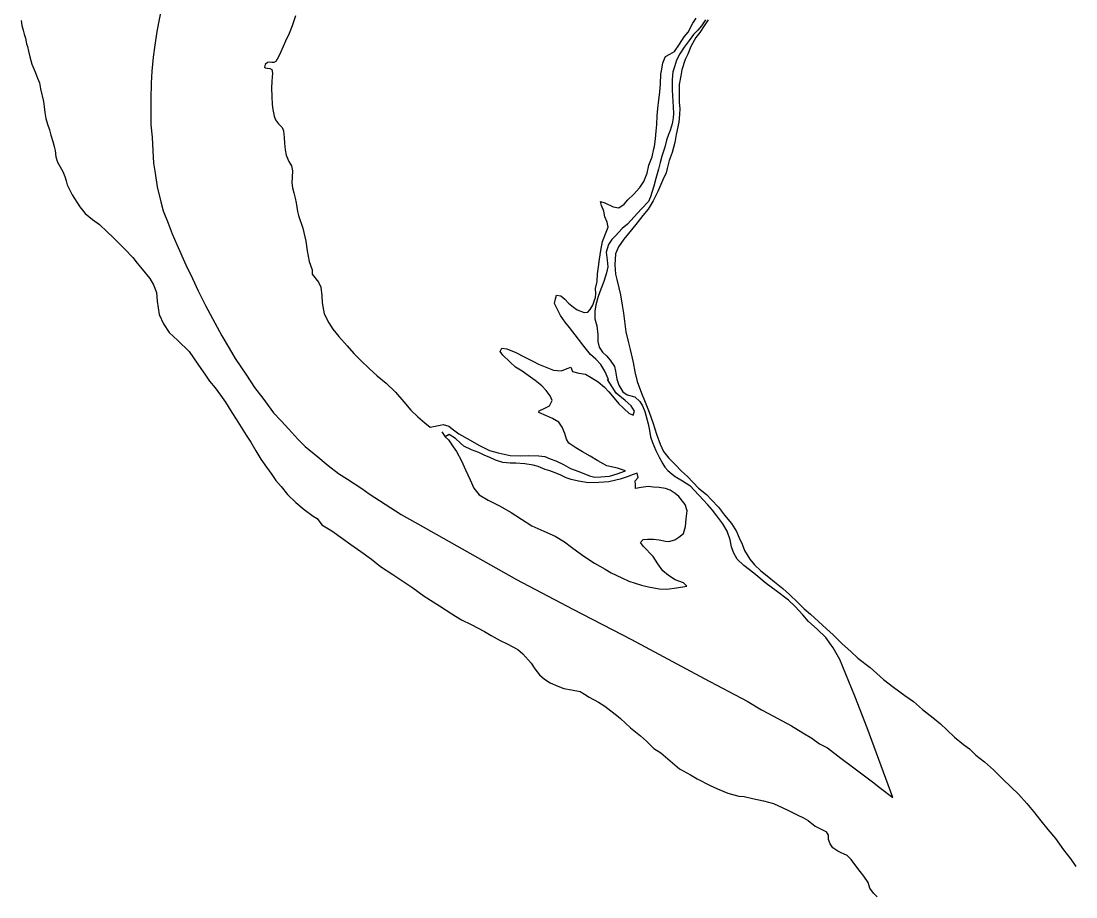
# Model space of a CAD drawing. Extents: x 31699 to 244310, y -8841 to 11474.
# Drawn here: x 103334.4 to 103746, y -1082.1 to -740.4 of the extents above; entities that cross this region are included whole.
import ezdxf

# ---------------------------------------------------------------- set-up
doc = ezdxf.new("R2010")
doc.units = 0
doc.layers.add('R_Draft', color=7, linetype='Continuous')
doc.layers.add('R_Logo', color=7, linetype='Continuous')

msp = doc.modelspace()

# ---------------------------------------------------------------- linework, layer by layer
at = {"layer": 'R_Draft'}
for points in [[(103334.38, -740.14), (103334.67, -742.07), (103335.16, -743.87), (103335.57, -745.47), (103336.06, -747.06), (103336.55, -749.2), (103336.89, -750.33), (103337.24, -752.12), (103337.8, -754.32), (103338.15, -755.79), (103338.63, -757.18), (103339.38, -759.04), (103340, -760.57), (103340.82, -762.7), (103341.51, -764.49), (103342, -766.76), (103343.12, -771.69), (103343.34, -773.89), (103343.7, -776.02), (103344.06, -778.42), (103344.75, -780.55), (103345.44, -782.81), (103346, -784.94), (103346.75, -787.33), (103347.31, -789.26), (103347.66, -790.93), (103347.95, -793.33), (103348.57, -795.39), (103349.59, -797.18), (103350.68, -799.11), (103351.43, -800.97), (103351.99, -802.76), (103352.33, -804.23), (103354.27, -808.17)], [(103441.48, -738.29), (103440.19, -742.24), (103438.96, -745.19), (103437.59, -748.21), (103436.68, -750.29), (103435.77, -752.43), (103435.25, -753.57), (103434.34, -755.25), (103433.75, -756.12), (103433.02, -756.53), (103432.22, -756.54), (103431.35, -756.42), (103430.49, -756.49), (103429.63, -757.3), (103429.31, -758.31), (103429.71, -758.64), (103430.38, -758.76), (103431.45, -758.82), (103432.25, -759.28), (103432.47, -760.68), (103432.23, -763.88), (103432.06, -766.55), (103432.17, -769.76), (103432.33, -772.96), (103432.62, -774.89), (103433.18, -777.49), (103433.6, -778.95), (103434.88, -780.47), (103436.29, -781.86), (103436.84, -783.26), (103437, -785.79), (103437.16, -788.06), (103437.39, -790.66), (103437.88, -792.72), (103438.9, -795.18), (103439.86, -796.91), (103440.28, -798.84), (103440.1, -801.31), (103439.99, -803.51), (103440.35, -805.38), (103440.84, -807.38), (103441.39, -809.51), (103441.74, -811.24), (103442.22, -814.65)], [(103602.5, -739.95), (103600.96, -742.19), (103599.22, -744.77), (103597.73, -746.81), (103595.75, -750.33), (103594.55, -753.23), (103593.54, -755.32), (103592.24, -759.42), (103591.82, -761.7), (103591.17, -765.12), (103591.18, -768.26), (103591.14, -772.2), (103591.4, -774.46), (103591.32, -776.8), (103591.06, -779.81), (103589.97, -784.57), (103589.45, -787.72), (103588.41, -791.62), (103587.28, -794.72), (103586.49, -797.94), (103586.13, -799.62), (103584.8, -802.25), (103582.91, -806.84), (103581.06, -810.55), (103579.07, -813.74), (103576.94, -816.26), (103574.29, -819.79), (103571.44, -823.26), (103569.62, -825.44), (103567.5, -828.5), (103566.3, -831.2), (103566.13, -835.54), (103566.35, -839.14), (103566.8, -841.26), (103567.68, -844.51), (103568.35, -847.23), (103568.98, -851.22), (103569.45, -854.35), (103569.95, -858.54), (103570.36, -861.6), (103571.46, -865.85), (103572.12, -868.57), (103573.24, -873.61), (103573.86, -877.2), (103574.76, -881.05), (103576.46, -885.55), (103577.6, -888.46), (103579.51, -893.02), (103581.08, -897.39), (103582.38, -901.5), (103583.8, -905.47), (103585.01, -908.37), (103587.2, -910.92), (103589.52, -913.27), (103592.12, -915.95), (103594.37, -918.03), (103598.75, -922.66), (103601.87, -925.06), (103603.85, -927.15), (103606.52, -930.02), (103608.93, -933.1), (103611.61, -936.44), (103613.61, -939.59), (103614.61, -942.04)], [(103571.19, -810.12), (103573.34, -808.07), (103575.81, -805.34), (103577.35, -802.96), (103578.74, -799.66), (103579.33, -796.64), (103580.59, -793.34), (103581.24, -790.19), (103581.49, -789.32), (103581.95, -786.3), (103582.15, -783.36), (103582.42, -780.75), (103582.6, -777.34), (103582.87, -774.53), (103583.19, -771.12), (103583.58, -768.17), (103583.9, -764.9), (103584.08, -761.15), (103584.37, -759.14), (103584.84, -756.66), (103585.85, -754.17), (103587.49, -753.33), (103589.33, -752.22), (103591.33, -749.43), (103593.19, -746.52), (103594.68, -744.68), (103596.53, -741.17), (103597.75, -739.27)], [(103354.27, -808.17), (103357.24, -812.84), (103359.37, -815.46), (103362.23, -817.73), (103365.01, -819.79), (103368.01, -822.59), (103370.33, -824.87), (103372.44, -826.89), (103374.9, -829.37), (103378.04, -832.57), (103379.63, -834.8), (103381.62, -837.22), (103384.64, -840.82), (103386.1, -843.25), (103387.24, -846.23), (103387.52, -849.63), (103388.31, -854.81), (103389.99, -858.44), (103392.21, -861.93), (103395.55, -865.05), (103399.98, -869.28), (103403.37, -874.28), (103406.34, -878.48), (103407.93, -880.84), (103410.05, -883.46), (103412.19, -886.35), (103414.19, -889.1), (103416.68, -893.11), (103418.35, -895.74), (103420.22, -898.77), (103422.23, -901.92), (103424.09, -904.68), (103426.04, -908.04), (103427.98, -911.26), (103430.12, -914.42), (103432.19, -917.3), (103433.85, -919.6), (103435.91, -922.02), (103438.38, -925.1), (103441.65, -928.16), (103444.78, -930.95), (103448.31, -933.54), (103449.93, -934.5), (103451.79, -936.86), (103455.58, -939.24), (103459.85, -942.27), (103463.11, -944.6), (103466.9, -947.31), (103471.17, -950.35), (103474.64, -953.13), (103479.38, -956.29), (103482.97, -958.67), (103487.31, -961.57), (103491.65, -964.81), (103497.67, -968.53), (103502.41, -971.62), (103503.96, -972.52), (103506.27, -974), (103509.98, -975.85), (103515.17, -978.59), (103517.81, -980.07), (103521.32, -982.05)], [(103563.01, -913.84), (103559.43, -911.99), (103556.39, -910.13), (103553.48, -908.46), (103550.85, -906.92), (103548.14, -905.12), (103547.23, -903.54), (103546.58, -901.35), (103545.46, -898.84), (103544.21, -896.87), (103541.71, -895.39), (103539.35, -894.38), (103536.39, -893.05), (103536.5, -892.38), (103538.55, -891.53), (103540.59, -890.55), (103541.61, -888.39), (103540.83, -886.54), (103539.31, -884.5), (103537.54, -882.74), (103535.02, -880.6), (103532.31, -878.67), (103529.94, -876.99), (103527.3, -875.38), (103525.05, -873.37), (103522.39, -870.76), (103521.29, -869.32), (103521.99, -868.03), (103523.93, -868.19), (103527.43, -869.7), (103530.73, -871.36), (103534.31, -873.14), (103536.33, -874.23), (103542.19, -876.56), (103545.26, -876.89), (103547.44, -875.9), (103548.89, -875.4), (103549.6, -877.05), (103552.08, -877.79), (103554.63, -878.2), (103556.79, -879.41), (103559.56, -881.08), (103562.01, -883.16), (103563.79, -884.99), (103565.84, -887.47), (103567.7, -889.7), (103569.13, -891.07), (103569.75, -891.72), (103571.59, -893.41), (103573.27, -894.1), (103573.76, -892.56), (103572.45, -890.45), (103570.07, -888.44), (103566.6, -885.52), (103565.01, -883.09), (103563.27, -880.19), (103563.54, -880.19), (103562.13, -877.02), (103560.67, -874.38), (103558.61, -872.23), (103556.64, -870.41), (103554.03, -867.27), (103551.9, -864.51), (103548.39, -859.92), (103546.74, -857.9), (103544.88, -855.27), (103543.69, -852.9), (103542.57, -850.52), (103542.86, -848.78), (103543.29, -847.37), (103545.03, -847.59), (103546.53, -848.89), (103548.03, -850.39), (103550, -851.94), (103551.42, -852.98), (103554.05, -854.12), (103555.51, -853.95), (103556.48, -852.86), (103557.51, -851.16), (103558.2, -849.28), (103558.51, -848.27), (103558.67, -846.6), (103558.55, -844.66), (103559.16, -841.98), (103559.35, -839.04), (103559.69, -836.23), (103560.15, -833.21), (103560.6, -829.86), (103561.31, -826.31), (103562.63, -822.67), (103563.51, -820.72), (103563.13, -818.86), (103562.22, -816.74), (103561.77, -814.55), (103560.84, -812.3), (103560.54, -810.71), (103562.22, -811.34), (103565.39, -812.8), (103567.66, -813.21), (103569.76, -811.76), (103571.19, -810.12)], [(103442.22, -814.65), (103442.64, -816.2), (103444.35, -821.17), (103445.54, -826.21), (103445.97, -830), (103446.73, -834.12), (103447.94, -837.43), (103447.92, -839.17), (103450.39, -842.25), (103451.37, -844.16), (103451.72, -847.55), (103451.85, -850.29), (103452.62, -854.61), (103454.44, -858.1), (103456.03, -860.53), (103458.43, -863.48), (103461.58, -867.14), (103464.19, -870.02), (103466.92, -872.75), (103470.19, -875.88), (103473.33, -878.81), (103476.86, -881.66), (103480.54, -885.18), (103483.7, -888.91), (103486.51, -892.24), (103489.24, -894.78), (103491.96, -897.19), (103494, -898.81), (103495.93, -898.49), (103497.85, -897.98), (103499.04, -897.75), (103501.26, -898.43), (103503.09, -899.86), (103505.26, -901.41), (103509.65, -903.84), (103512.96, -905.83), (103517.15, -907.86), (103520.5, -908.78), (103525.19, -909.81), (103529.33, -910.04), (103532.39, -909.83), (103536.39, -910), (103538.73, -910.22), (103540.89, -911.17), (103543.04, -911.91), (103546.07, -913.44), (103548.77, -914.91), (103552.07, -916.1), (103556.18, -917.87), (103558.32, -918.36), (103560.65, -918.23), (103563.97, -917.89), (103566.95, -917.02), (103570.26, -915.8), (103567.17, -914.81), (103563.01, -913.84)], [(103498.58, -900.63), (103499.89, -902.54), (103501.18, -903.77), (103503.05, -906.46), (103504.23, -908.37), (103506.18, -911.93), (103507.8, -915.43), (103509.62, -919.39), (103511.1, -922.56), (103513.1, -925.25), (103516.68, -927.36), (103521.27, -929.66), (103525.59, -932.09), (103529.59, -934.73), (103533.71, -937.3), (103538.36, -939.39), (103542.74, -941.29), (103546.46, -943.6), (103549.11, -945.68), (103553.04, -948.45), (103555.55, -950.13), (103558.19, -951.87), (103562.31, -954.17), (103564.61, -955.65), (103568.79, -957.55), (103571.55, -958.89), (103576.52, -960.44), (103579.27, -961.17), (103583.36, -961.88), (103586.42, -962), (103590.08, -961.52), (103594.13, -960.82), (103592.9, -959.51), (103589.6, -958.39), (103587.03, -956.72), (103584.85, -954.83), (103582.85, -952.08), (103580.99, -949.32), (103577.29, -945.34), (103576.06, -943.76), (103577.1, -942.67), (103578.76, -942.56), (103581.16, -942.51), (103583.43, -942.72), (103585.91, -943.26), (103587.18, -943.43), (103589.5, -942.84), (103591.07, -941.74), (103592.84, -940.29), (103593.64, -937.54), (103593.9, -934.59), (103594.29, -931.45), (103593.56, -928.93), (103591.09, -925.92), (103589.6, -924.68), (103587.7, -923.39), (103585.82, -922.77), (103583.41, -922.36), (103581.14, -922.28), (103579.07, -922), (103576.35, -922.4), (103574.09, -922.79), (103574.19, -921.31), (103573.95, -919.72), (103575.12, -918.42), (103574.81, -916.83), (103573.29, -917.26), (103570.91, -918.19)], [(103570.91, -918.19), (103568.2, -919.12), (103566.48, -919.56), (103563.69, -920.1), (103559.77, -920.46), (103555.84, -920.49), (103551.89, -919.91), (103549.01, -919.25), (103547.13, -918.56), (103544.97, -917.54), (103542.82, -916.66), (103540.66, -915.84), (103538.92, -915.28), (103536.16, -914.15), (103534.21, -913.59), (103531, -913.07), (103527.4, -912.89), (103525.2, -912.88), (103522.32, -912.54), (103519.57, -911.74), (103517.01, -910.54), (103515.39, -909.84), (103512.97, -908.76), (103510.14, -907.63), (103507.17, -906.17), (103505.88, -905.06), (103503.84, -903.18), (103501.47, -901.63), (103499.89, -902.54)], [(103614.61, -942.04), (103615.8, -944.41), (103616.72, -947), (103618.74, -950.28), (103620.52, -952.51), (103623.05, -954.92), (103626.17, -957.38), (103628.35, -959.2), (103631.67, -961.79), (103634.2, -964.06), (103637.47, -967.26), (103639.99, -969.67), (103642.45, -971.81), (103645.51, -974.67), (103648.71, -977.47), (103651.24, -979.88), (103654.78, -983.33), (103658.19, -986.38), (103660.92, -988.99), (103665.74, -992.61), (103670.98, -997.29), (103674.85, -1000.27), (103679.2, -1003.5), (103682.58, -1005.89), (103686.19, -1008.94), (103690.27, -1012.25), (103693.19, -1014.58), (103695.65, -1016.92), (103698.58, -1019.72), (103702.18, -1022.64), (103704.49, -1024.32), (103707.01, -1026.73), (103710.34, -1029.46), (103713.81, -1032.51), (103717.36, -1036.03), (103720.71, -1039.22), (103723.57, -1042.02), (103726.79, -1045.61), (103729.47, -1048.82), (103732.29, -1052.42), (103735.1, -1055.83), (103738.05, -1059.36), (103741.15, -1063.69), (103743.98, -1067.36), (103746, -1070.27)], [(103521.32, -982.05), (103524.09, -983.39), (103528.2, -985.56), (103530.18, -987.25), (103533.46, -990.9), (103534.92, -993.14), (103536.64, -995.43), (103538.68, -997.19), (103540.78, -998.61), (103543.81, -999.93), (103546.23, -1000.74), (103549.11, -1001.28), (103552.59, -1001.93), (103554.22, -1003.02), (103556.11, -1004.18), (103559.76, -1006.16), (103562.13, -1007.71), (103564.57, -1009.52), (103566.74, -1011.13), (103568.24, -1012.5), (103570.22, -1014.32), (103572.13, -1016.14), (103576.13, -1019.19), (103578.38, -1021.33), (103581.31, -1024.13), (103584.02, -1025.94), (103589.47, -1030.61), (103591.37, -1032.1), (103595.56, -1034.47), (103598.19, -1036.01), (103603.32, -1038.69), (103606.15, -1039.96), (103610.13, -1041.6), (103614.42, -1042.76), (103616.56, -1042.98), (103619.77, -1043.64), (103624.06, -1044.6), (103627.95, -1045.64), (103631.66, -1047.36), (103633.55, -1048.25), (103637.26, -1050.09), (103639.75, -1051.3), (103641.57, -1052.33), (103644.29, -1054.46), (103648.61, -1056.76)], [(103668.39, -1082.1), (103667.05, -1080.68), (103665.6, -1078.72), (103664.95, -1076.53), (103663.22, -1073.97), (103661.78, -1072.13), (103660.06, -1069.91), (103658.33, -1067.48), (103656.7, -1065.98), (103654.13, -1064.71), (103653.12, -1064.2), (103651.09, -1062.98), (103650.06, -1061.4), (103649.48, -1059.75), (103649.44, -1058.01), (103648.61, -1056.76)]]:
    msp.add_lwpolyline(points, dxfattribs=at)
at = {"layer": 'R_Logo'}
for points in [[(103396.33, -704.82), (103394.11, -713.55), (103391.5, -724.53), (103389.72, -732.02), (103388.4, -739.11), (103387.32, -744.39), (103386.51, -749.74), (103385.97, -754.49), (103385.36, -759.97), (103385.08, -764.64), (103384.95, -770.85), (103385, -775.85), (103385.05, -780.86), (103385.51, -785.73), (103385.77, -791.06), (103386.02, -795.87), (103386.73, -799.66), (103387.52, -805), (103388.95, -810.95)], [(103601.5, -739.85), (103599.89, -742.29), (103598.46, -743.92), (103596.77, -745.57), (103595.1, -748.01), (103593.09, -750.53), (103591.42, -753.17), (103590.15, -755.6), (103589.41, -758.16), (103588.66, -760.24), (103588.46, -763.18), (103588.45, -765.52), (103588.49, -767.32), (103588.61, -769.46), (103588.67, -771.72), (103588.85, -773.85), (103588.91, -776.46), (103588.89, -778.13), (103588.41, -780.41), (103587.61, -783.1), (103587.04, -784.64), (103586.23, -786.8), (103585.56, -789.55), (103584.45, -793.12), (103583.77, -795.54), (103583.1, -798.15), (103582.06, -801.85), (103581.33, -804.81), (103580.52, -807.23), (103580.03, -808.91), (103579.27, -810.79), (103576.47, -813.67), (103574.98, -815.37), (103571.08, -819.6), (103568.93, -821.32), (103566.33, -824.19), (103564.9, -825.62), (103563.61, -827.59), (103562.75, -830.55), (103563.02, -833.68), (103563.28, -836.21), (103562.87, -838.62), (103561.75, -841.92), (103560.56, -844.95), (103559.56, -847.78), (103558.71, -851.13), (103558.24, -853.62), (103558.31, -856.55), (103559.11, -859.33), (103559.38, -862.6), (103559.45, -865.33), (103559.97, -867.59), (103561.28, -869.49), (103562.78, -870.93), (103564.22, -872.69), (103565.88, -875.19)], [(103388.95, -810.95), (103389.81, -814.4), (103391.72, -819.22), (103393.29, -823.32), (103395.12, -827.55), (103398.71, -835.54), (103401.3, -840.82), (103403.48, -845.64), (103406.29, -851.38), (103412.77, -863.17), (103415.55, -868.04), (103417.91, -871.99), (103422.33, -878.49), (103425.45, -883.29), (103428.68, -887.49), (103432.88, -893.26), (103435.89, -896.32), (103438.84, -899.66), (103442.33, -903.45), (103445.19, -906.31), (103450.22, -910.4), (103454.17, -913.78), (103458.24, -916.95), (103461.76, -919.13), (103467.31, -922.74), (103470.23, -924.87), (103482.69, -932.92), (103491.27, -937.65), (103527.68, -958.27), (103549.69, -969.83), (103572.63, -981.69), (103600.92, -996.83), (103617.73, -1005.77), (103623.28, -1009.11), (103625.98, -1010.52), (103635.02, -1015.31), (103639.42, -1018.07), (103643, -1020.19), (103645.92, -1022.39), (103649.03, -1023.91), (103654.25, -1027.93), (103659.28, -1031.68), (103663.01, -1034.46), (103666.67, -1037.24), (103669.73, -1039.64), (103674.55, -1043.26), (103664.5, -1016.07), (103659.74, -1003.77), (103653.87, -989.49), (103651.29, -984.88), (103648.39, -980.88), (103644.98, -977.62), (103641.71, -974.63), (103639.45, -972.01), (103636.44, -968.75), (103633.85, -966.34), (103629.03, -962.72), (103625.1, -959.81), (103620.27, -955.79), (103616.46, -952.74), (103613.8, -950.34), (103612.34, -947.7), (103611.62, -945.45), (103611.09, -942.72), (103609.88, -939.42), (103608.21, -936.59), (103605.94, -933.44), (103604.22, -931.21), (103602.43, -929.18)], [(103565.88, -875.19), (103566.32, -876.92), (103566.8, -880.11), (103567.66, -882.49), (103569.19, -885.06), (103570.88, -886.15), (103573.83, -886.95), (103575.87, -888.77), (103576.91, -890.48), (103577.83, -892.73), (103579.02, -897.57), (103579.61, -900.16), (103580, -902.62), (103580.79, -904.8), (103582.13, -907.98), (103583.39, -910.48), (103584.79, -913.12), (103585.55, -914.43), (103586.72, -915.74), (103588.42, -917.1), (103589.64, -918.07), (103592.48, -919.74), (103595.32, -921.61), (103602.43, -929.18)]]:
    msp.add_lwpolyline(points, dxfattribs=at)

doc.saveas('drawing.dxf')
